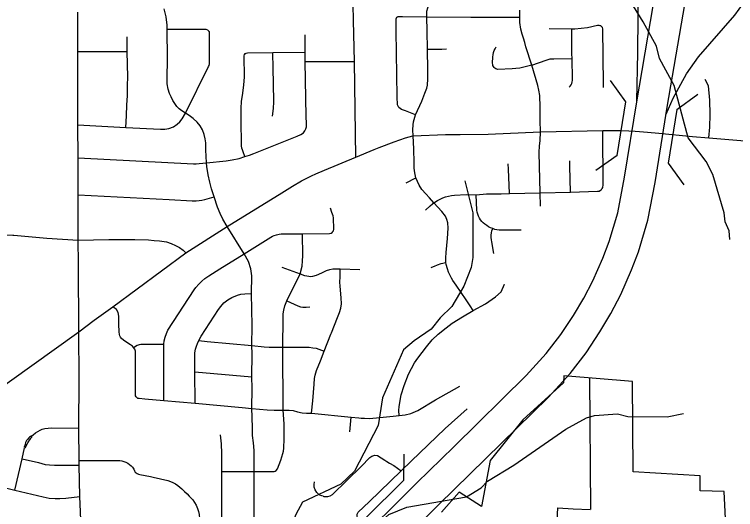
# Model space of a CAD drawing. Extents: x -1403959 to 81668, y -1400582 to 11018.
# Drawn here: x 7677.6 to 7812.6, y 8209.8 to 8302.4 of the extents above; entities that cross this region are included whole.
import ezdxf

# ---------------------------------------------------------------- set-up
doc = ezdxf.new("R2010")
doc.units = 0
for name, color, linetype in [('tdCiRRCL', 7, 'Continuous'), ('tdCiSectLine', 7, 'Continuous'), ('tdCiSectNmbr', 7, 'Continuous'), ('tdCiSectTwpRng', 7, 'Continuous'), ('tdCoCityStreetMajor', 7, 'Continuous'), ('tdCoDivCarto', 7, 'Continuous'), ('tdCoIntCL', 7, 'Continuous'), ('tdCoSurfBitum', 7, 'Continuous'), ('tdCoSurfEarth', 7, 'Continuous')]:
    doc.layers.add(name, color=color, linetype=linetype)

msp = doc.modelspace()

# ---------------------------------------------------------------- linework, layer by layer
at = {"layer": 'tdCiRRCL'}
msp.add_lwpolyline([(7810.8, 8205.53), (7810.45, 8213.13), (7805.93, 8213.26), (7805.94, 8216.08), (7793.38, 8216.8), (7793.3, 8233.7), (7780.45, 8234.77), (7780.34, 8233.48), (7772.75, 8226.52), (7766.6, 8218.94), (7764.99, 8210.35), (7760.83, 8213.01), (7757.53, 8209.25)], dxfattribs=at)
at = {"layer": 'tdCiSectLine'}
msp.add_lwpolyline([(7779, 8204.25), (7779.28, 8210.05), (7782.18, 8209.91), (7785.36, 8209.75)], dxfattribs=at)
at = {"layer": 'tdCiSectNmbr'}
for points in [[(7689.44, 8289.29), (7689.42, 8295.49), (7689.41, 8302.83)], [(7717.37, 8262.73), (7716.61, 8264.12), (7716.09, 8265.18), (7715.61, 8266.35), (7714.96, 8268.3), (7714.46, 8269.75), (7714.13, 8271.03), (7713.84, 8272.38), (7713.61, 8273.94), (7713.53, 8274.62), (7713.44, 8275.88), (7713.43, 8277.03), (7713.41, 8278.37), (7713.3, 8279.12), (7713.09, 8279.97), (7712.75, 8280.8), (7712.32, 8281.55), (7711.75, 8282.25), (7711.01, 8282.95), (7710.26, 8283.48), (7709.57, 8283.96), (7708.92, 8284.37), (7708.41, 8284.77), (7707.98, 8285.22), (7707.58, 8285.72), (7707.21, 8286.31), (7706.89, 8286.99), (7706.61, 8287.6), (7706.35, 8288.43), (7706.18, 8289.45), (7706.15, 8290.46), (7706.21, 8294.12), (7706.19, 8299.64), (7706.16, 8300.42), (7705.96, 8301.96), (7705.63, 8303.45)], [(7776.05, 8280.42), (7775.99, 8282.54), (7775.96, 8283.49), (7775.96, 8284.25), (7775.96, 8285.06), (7775.91, 8287.24), (7775.76, 8288.27), (7775.57, 8289.14), (7774.4, 8292.92), (7773.32, 8296.34), (7773.12, 8297.18), (7772.88, 8297.95), (7772.64, 8298.71), (7772.4, 8299.64), (7772.16, 8300.88), (7772.16, 8301.93), (7772.19, 8303.19)], [(7689.52, 8260.18), (7689.52, 8268.64), (7689.49, 8275.59), (7689.47, 8281.73), (7689.44, 8289.29)], [(7744.89, 8277.12), (7745.88, 8277.5), (7748.68, 8278.58), (7750.81, 8279.35), (7752.18, 8279.71), (7752.22, 8279.71), (7758.29, 8279.95), (7761.02, 8279.95), (7766.23, 8280.03), (7776.05, 8280.42), (7787.69, 8280.67), (7789.48, 8280.72), (7791.04, 8280.72), (7792.59, 8280.65), (7793.78, 8280.56)], [(7793.78, 8280.56), (7794.56, 8280.5), (7796.08, 8280.39), (7798.2, 8280.18), (7804.53, 8279.55), (7807.58, 8279.3), (7813.57, 8278.8), (7819.15, 8278.34), (7824.82, 8277.86), (7830.45, 8277.4), (7833.58, 8277.14), (7841.28, 8276.7), (7844.02, 8276.45), (7845.26, 8276.41), (7846.67, 8276.37), (7848, 8276.21), (7848.17, 8276.21), (7849.28, 8276.17), (7850.8, 8276.38)], [(7741.46, 8275.68), (7744.89, 8277.12)], [(7717.37, 8262.73), (7727.6, 8269.02), (7729.6, 8270.27), (7731.34, 8271.25), (7732.55, 8271.88), (7733.21, 8272.21), (7734.02, 8272.58), (7735.63, 8273.25), (7741.46, 8275.68)], [(7692.5, 8245.19), (7695.97, 8247.7), (7709.67, 8257.78), (7717.37, 8262.73)], [(7658.82, 8260.15), (7661.21, 8261.27), (7661.85, 8261.51), (7662.42, 8261.64), (7663.2, 8261.77), (7664, 8261.83), (7666.77, 8261.7), (7674.27, 8261.25), (7677.29, 8261.1), (7677.37, 8261.1), (7677.46, 8261.09), (7683.65, 8260.56), (7689.52, 8260.18)], [(7689.63, 8243.01), (7689.57, 8255.78), (7689.52, 8260.18)], [(7689.63, 8243.01), (7692.5, 8245.19)], [(7668.57, 8228.07), (7672.43, 8230.76), (7689.63, 8243.01)], [(7689.64, 8203.57), (7689.75, 8204.82), (7689.99, 8206.83), (7689.99, 8207.75), (7689.92, 8209.34), (7689.82, 8212.21), (7689.72, 8218.07), (7689.72, 8218.97), (7689.64, 8225.01), (7689.67, 8234.17), (7689.63, 8243.01)]]:
    msp.add_lwpolyline(points, dxfattribs=at)
at = {"layer": 'tdCiSectTwpRng'}
for points in [[(7752.22, 8279.71), (7752.18, 8280.82), (7752.21, 8281.77), (7752.3, 8282.3), (7752.67, 8283.65), (7753.81, 8286.2), (7754.4, 8287.71), (7754.75, 8288.61), (7754.9, 8289.21), (7754.99, 8290.37), (7754.96, 8291.96), (7754.92, 8295.94), (7754.83, 8299.29), (7754.8, 8301.97), (7754.78, 8303.04), (7754.95, 8303.65), (7755.3, 8304.41), (7755.66, 8305.09), (7755.91, 8305.62), (7756.04, 8306.05), (7756.08, 8307.76), (7755.98, 8312.51), (7755.93, 8320.99), (7755.92, 8321.58)], [(7741.05, 8301.28), (7740.8, 8313.32)], [(7741.46, 8275.68), (7741.22, 8293.64), (7741.05, 8301.28)], [(7752.67, 8283.65), (7750.79, 8284.4), (7750.06, 8284.64), (7749.54, 8285), (7749.3, 8285.48), (7749.22, 8287.01), (7749.06, 8299.35), (7749.02, 8301), (7749.02, 8301.57), (7749.14, 8301.89), (7749.42, 8302.01), (7749.86, 8302.01), (7750.14, 8302.01)], [(7750.2, 8302.01), (7754.8, 8301.97), (7763.03, 8301.93)], [(7763.03, 8301.93), (7772.16, 8301.93)], [(7787.48, 8300.18), (7787.35, 8300.27), (7787.23, 8300.31), (7787.05, 8300.32), (7786.74, 8300.33), (7784.84, 8299.92), (7782.47, 8299.66), (7781.92, 8299.67), (7777.68, 8299.74)], [(7787.54, 8300.11), (7787.48, 8300.18)], [(7787.85, 8288.77), (7787.86, 8289.38), (7787.7, 8299.71), (7787.65, 8299.98), (7787.54, 8300.11)], [(7689.47, 8281.73), (7698.43, 8281.27), (7704.9, 8280.93), (7705.7, 8280.93), (7706.48, 8281.08), (7707.32, 8281.4), (7708.05, 8281.91), (7708.52, 8282.34), (7708.97, 8282.89), (7709.57, 8283.96), (7713.92, 8292.68), (7714, 8292.88), (7714.06, 8293.15), (7714.08, 8293.75), (7714.07, 8299.03), (7714.03, 8299.18)], [(7706.19, 8299.64), (7713.15, 8299.69), (7713.4, 8299.66), (7713.69, 8299.56), (7713.87, 8299.42)], [(7713.87, 8299.42), (7714.02, 8299.23), (7714.03, 8299.18)], [(7732.23, 8281.39), (7732.27, 8282.02), (7732.19, 8283.33), (7732.02, 8293.62), (7732, 8295.37), (7731.98, 8298.62)], [(7781.44, 8288.81), (7781.63, 8289.02), (7781.78, 8289.25), (7781.9, 8289.51), (7781.98, 8289.78), (7782.02, 8290.05), (7782.02, 8290.33), (7781.96, 8294.17), (7781.91, 8295.04), (7781.91, 8299.6), (7781.92, 8299.67)], [(7698.43, 8281.27), (7698.58, 8283.43), (7698.64, 8285.49), (7698.72, 8287.2), (7698.74, 8289.21), (7698.79, 8290.66), (7698.66, 8295.5), (7698.67, 8298.22)], [(7754.92, 8295.94), (7757.57, 8295.94), (7758.43, 8295.96)], [(7774.4, 8292.92), (7772.2, 8292.39), (7771.46, 8292.3), (7770.72, 8292.24), (7768.07, 8292.13), (7767.86, 8292.17), (7767.67, 8292.25), (7767.5, 8292.36), (7767.35, 8292.5), (7767.23, 8292.67), (7767.14, 8292.86), (7767.1, 8293.07), (7767.09, 8293.27), (7767.13, 8294.49), (7767.18, 8294.88), (7767.27, 8295.27), (7767.39, 8295.64), (7767.55, 8296), (7767.74, 8296.35)], [(7689.42, 8295.49), (7698.66, 8295.5)], [(7720.72, 8275.82), (7720.38, 8276.69), (7720.24, 8277.06), (7720.14, 8277.4), (7720.08, 8277.81), (7720.06, 8278.75), (7720.01, 8281.9), (7720.01, 8284.85), (7720.08, 8286.1), (7720.31, 8287.68), (7720.52, 8289.26), (7720.62, 8290.67), (7720.59, 8294.67), (7720.67, 8294.95), (7720.78, 8295.08), (7720.88, 8295.13)], [(7720.88, 8295.13), (7720.96, 8295.17), (7721.2, 8295.24)], [(7721.2, 8295.24), (7725.97, 8295.29), (7732, 8295.37)], [(7725.87, 8283.37), (7726.08, 8284.82), (7726.12, 8286.04), (7726.05, 8289.49), (7726.03, 8292.28), (7725.97, 8295.29)], [(7732.02, 8293.62), (7741.22, 8293.64)], [(7774.4, 8292.92), (7777.14, 8293.89), (7777.48, 8294.01), (7777.83, 8294.08), (7778.18, 8294.11), (7778.54, 8294.1), (7781.96, 8294.17)], [(7807.58, 8279.3), (7807.75, 8281.31), (7807.83, 8283.72), (7807.75, 8286.35), (7807.48, 8289.06), (7806.86, 8290.27)], [(7689.49, 8275.59), (7711.08, 8274.48), (7711.6, 8274.47), (7712.18, 8274.51), (7713.53, 8274.62), (7717.18, 8275), (7718.33, 8275.18), (7719.64, 8275.48), (7720.72, 8275.82), (7721.55, 8276.11), (7722.41, 8276.41), (7730.49, 8279.61), (7731.16, 8279.92), (7731.66, 8280.29), (7731.91, 8280.65), (7732.13, 8281.03), (7732.22, 8281.37)], [(7763.44, 8246.99), (7762.9, 8247.91), (7762.16, 8249.03), (7760.29, 8251.74), (7759.65, 8252.61), (7759.38, 8253.08), (7758.84, 8254.21), (7758.62, 8254.84), (7758.41, 8255.59), (7758.36, 8256.02), (7758.32, 8256.86), (7758.37, 8257.85), (7758.62, 8260.46), (7758.74, 8262.44), (7758.69, 8263.39), (7758.52, 8264.04), (7758.26, 8264.64), (7757.58, 8265.56), (7756.1, 8267.18), (7755.25, 8268.12), (7754.56, 8268.85), (7753.82, 8269.66), (7753.34, 8270.46), (7753.03, 8271.15), (7752.73, 8271.85), (7752.59, 8272.44), (7752.46, 8273.12), (7752.41, 8273.7), (7752.38, 8274.67), (7752.32, 8277.28), (7752.22, 8279.71), (7752.22, 8279.71)], [(7776.06, 8266.51), (7775.99, 8269.06), (7775.82, 8276.59), (7775.87, 8277.81), (7775.99, 8278.78), (7776.05, 8280.42)], [(7787.56, 8269.78), (7787.61, 8269.83), (7787.7, 8270.01), (7787.73, 8270.17), (7787.78, 8270.42), (7787.69, 8280.67)], [(7770.22, 8268.9), (7770.05, 8273.49), (7770.03, 8274.44)], [(7781.69, 8269.18), (7781.53, 8274), (7781.52, 8275.05)], [(7750.91, 8270.9), (7752.73, 8271.85)], [(7754.54, 8265.76), (7755.38, 8266.6), (7755.81, 8266.96), (7756.1, 8267.18), (7756.26, 8267.29), (7756.74, 8267.59), (7757.24, 8267.86), (7757.76, 8268.08), (7758.29, 8268.27), (7758.84, 8268.42), (7759.39, 8268.53), (7759.96, 8268.6), (7762.13, 8268.69), (7764.02, 8268.67), (7765.95, 8268.83), (7768.68, 8268.87)], [(7768.68, 8268.87), (7768.68, 8268.87), (7770.22, 8268.9), (7775.99, 8269.06), (7781.69, 8269.18), (7786.71, 8269.36), (7787.06, 8269.37), (7787.29, 8269.55), (7787.47, 8269.66), (7787.54, 8269.75)], [(7689.52, 8268.64), (7706.52, 8267.77), (7710.82, 8267.54), (7711.61, 8267.53), (7712.18, 8267.58), (7712.65, 8267.64), (7713.22, 8267.78), (7714.96, 8268.3)], [(7772.44, 8262.07), (7768.73, 8262.02), (7768.32, 8262.05), (7767.9, 8262.11), (7767.5, 8262.2), (7767.1, 8262.33), (7766.71, 8262.49), (7766.34, 8262.68), (7765.98, 8262.9), (7765.64, 8263.14), (7765.34, 8263.39), (7765.07, 8263.67), (7764.82, 8263.97), (7764.61, 8264.3), (7764.43, 8264.65), (7764.29, 8265.01), (7764.19, 8265.39), (7764.13, 8265.77), (7764.02, 8268.67)], [(7737.14, 8261.71), (7737.29, 8261.93), (7737.36, 8262.21), (7737.32, 8264.33), (7737.21, 8264.75), (7737.01, 8265.36), (7736.72, 8266.17)], [(7720.58, 8257.63), (7717.37, 8262.73)], [(7767.32, 8257.66), (7766.94, 8259.84), (7766.86, 8260.25), (7766.82, 8260.68), (7766.83, 8261.1), (7766.88, 8261.52), (7766.97, 8261.93), (7767.1, 8262.33)], [(7699.88, 8240.09), (7700.55, 8240.51), (7700.78, 8240.61), (7701.01, 8240.67), (7701.26, 8240.7), (7701.5, 8240.69), (7705.52, 8240.71), (7705.6, 8241.34), (7705.77, 8242.03), (7706.01, 8242.71), (7706.31, 8243.32), (7711.2, 8250.91), (7711.52, 8251.33), (7712.12, 8251.96), (7712.65, 8252.5), (7713.19, 8252.98), (7713.94, 8253.5), (7716.05, 8254.78), (7720.58, 8257.63), (7725.55, 8260.71), (7725.91, 8260.91), (7726.17, 8261.05), (7726.62, 8261.19), (7727.13, 8261.32), (7727.53, 8261.35), (7731.52, 8261.36), (7736.57, 8261.42), (7736.87, 8261.47), (7737.1, 8261.65), (7737.14, 8261.71)], [(7727.83, 8240.13), (7727.86, 8245.58), (7727.9, 8246.37), (7728.02, 8247.05), (7728.22, 8247.87), (7728.57, 8248.85), (7731.04, 8253.89), (7731.41, 8255.33), (7731.5, 8256.29), (7731.53, 8257.22), (7731.52, 8261.36)], [(7689.52, 8260.18), (7695.23, 8260.27), (7700.14, 8260.31), (7702.65, 8260.21), (7703.74, 8260.14), (7704.75, 8260.05), (7706.01, 8259.84), (7706.93, 8259.54), (7707.74, 8259.18), (7708.5, 8258.79), (7709.19, 8258.29), (7709.67, 8257.78)], [(7722.38, 8198.8), (7722.46, 8202.19), (7722.47, 8205.47), (7722.44, 8215.1), (7722.43, 8216.87), (7722.47, 8219.33), (7722.46, 8220.81), (7722.32, 8222.25), (7722.15, 8223.64), (7722.12, 8224.93), (7722.09, 8227.13), (7722.03, 8228.65), (7722.1, 8232.47), (7722.03, 8234.59), (7722.07, 8238.9), (7722.01, 8240.43), (7722.06, 8244.23), (7721.96, 8250.18), (7722.03, 8253.52), (7721.83, 8254.78), (7721.41, 8256.17), (7720.58, 8257.63)], [(7755.72, 8255.1), (7756.18, 8255.29), (7756.79, 8255.57), (7757.47, 8255.8), (7758.36, 8256.02)], [(7727.62, 8255.11), (7731.04, 8253.89), (7731.89, 8253.58), (7732.29, 8253.47), (7732.68, 8253.41), (7733.08, 8253.4), (7733.42, 8253.46), (7734.14, 8253.63), (7735.09, 8254.06)], [(7735.09, 8254.06), (7735.96, 8254.47), (7736.63, 8254.7), (7737.16, 8254.82), (7737.45, 8254.84), (7738.56, 8254.8), (7742.21, 8254.68)], [(7736.9, 8242.83), (7738.03, 8245.69), (7738.43, 8246.65), (7738.65, 8247.44), (7738.77, 8248.25), (7738.75, 8249.36), (7738.59, 8250.82), (7738.52, 8251.63), (7738.5, 8252.27), (7738.56, 8253.4), (7738.56, 8254.8)], [(7755.57, 8255.03), (7755.58, 8255.04)], [(7755.58, 8255.04), (7755.72, 8255.1)], [(7749.6, 8227.39), (7749.53, 8228.27), (7749.59, 8229.06), (7749.98, 8231.21), (7750.5, 8232.97), (7751.37, 8235.12), (7752.44, 8237.22), (7753.07, 8238.09), (7754.69, 8240.22), (7755.8, 8241.52), (7756.89, 8242.59), (7758.37, 8243.78), (7759.54, 8244.63), (7761.47, 8245.84), (7763.44, 8246.99), (7765.73, 8248.28), (7767.62, 8249.6), (7768.7, 8250.53), (7769.29, 8251.91)], [(7769.29, 8251.91), (7769.31, 8251.95)], [(7711.38, 8229.65), (7711.37, 8235.55), (7711.34, 8238.3), (7711.37, 8239.11), (7711.45, 8239.75), (7711.63, 8240.31), (7711.82, 8240.84), (7712.09, 8241.37), (7712.54, 8242.2), (7715.78, 8247.22), (7716.2, 8247.78), (7716.79, 8248.42), (7717.54, 8249), (7718.26, 8249.44), (7719.32, 8249.9), (7719.98, 8250.06), (7720.73, 8250.13), (7721.96, 8250.18)], [(7728.57, 8248.85), (7730.61, 8247.91), (7731.11, 8247.72), (7731.59, 8247.62), (7732.18, 8247.61), (7732.86, 8247.72)], [(7700.26, 8231.03), (7700.24, 8231.21), (7700.25, 8231.93), (7700.26, 8238.82), (7700.25, 8239.42), (7700.12, 8239.75), (7699.88, 8240.09), (7699.68, 8240.34), (7699.32, 8240.58), (7698.63, 8241.03), (7698.02, 8241.44), (7697.63, 8241.74), (7697.43, 8242.02), (7697.29, 8242.3), (7697.23, 8242.51), (7697.15, 8243.04), (7697.14, 8244.48), (7697.13, 8245.96), (7697, 8246.62), (7696.67, 8247.18), (7695.97, 8247.7)], [(7733.17, 8227.79), (7733.41, 8230.11), (7733.68, 8233.21), (7733.75, 8234.26), (7733.88, 8234.91), (7734.14, 8235.8), (7734.87, 8237.59), (7735.58, 8239.37), (7736.8, 8242.57), (7736.9, 8242.83)], [(7705.54, 8230.19), (7705.52, 8240.71)], [(7712.09, 8241.37), (7713.68, 8241.21), (7717.82, 8240.83), (7722.01, 8240.43), (7724.32, 8240.2), (7725.24, 8240.13), (7727.83, 8240.13), (7729.81, 8240.13)], [(7726.37, 8216.95), (7726.57, 8217.05), (7726.81, 8217.4), (7727.42, 8218.98), (7727.84, 8220.28), (7727.95, 8220.67), (7728.02, 8221.24), (7728.09, 8222.99), (7728.09, 8225.83), (7727.91, 8228.36), (7727.83, 8240.13)], [(7729.81, 8240.13), (7730.52, 8240.13), (7732.73, 8240.12), (7733.44, 8240.04), (7734.04, 8239.94), (7735.58, 8239.37)], [(7711.37, 8235.55), (7722.03, 8234.59)], [(7749.61, 8227.39), (7750.71, 8227.51), (7751.77, 8227.75), (7753.06, 8228.32), (7756.38, 8230.27), (7760.98, 8232.85)], [(7700.38, 8230.83), (7700.26, 8231.03)], [(7700.38, 8230.83), (7700.62, 8230.62), (7700.91, 8230.58), (7702, 8230.5), (7705.54, 8230.19), (7711.38, 8229.65), (7720.22, 8228.88), (7722.03, 8228.65), (7724.87, 8228.41), (7726.19, 8228.35), (7727.91, 8228.36), (7729.02, 8228.37), (7729.76, 8228.28), (7730.59, 8228.07), (7731.42, 8227.87), (7732.27, 8227.77), (7733.17, 8227.79), (7740.62, 8227.02), (7742.07, 8226.9), (7742.5, 8226.88)], [(7743.99, 8211.21), (7749.98, 8217.01), (7751.85, 8218.79), (7758.18, 8224.91), (7762.35, 8228.59)], [(7740.39, 8224.29), (7740.62, 8227.02)], [(7742.5, 8226.88), (7743.11, 8226.84), (7743.98, 8226.83), (7745.35, 8226.93), (7748.47, 8227.23), (7749.6, 8227.39), (7749.61, 8227.39)], [(7680.84, 8223.55), (7681.09, 8223.77), (7681.49, 8224.11), (7681.93, 8224.38), (7682.36, 8224.61), (7682.77, 8224.78), (7683.25, 8224.9), (7683.88, 8224.97), (7684.59, 8225.03), (7689.64, 8225.01)], [(7680.84, 8223.55), (7680.55, 8223.46), (7680.38, 8223.3), (7680.19, 8223.11), (7680, 8222.88), (7679.86, 8222.68), (7679.76, 8222.53), (7679.67, 8222.33), (7679.57, 8221.95), (7679.42, 8221.44), (7679.46, 8221.31)], [(7679.46, 8221.31), (7679.65, 8221.39), (7679.79, 8221.69), (7679.94, 8221.98), (7680.1, 8222.25), (7680.28, 8222.54), (7680.47, 8222.83), (7680.67, 8223.1), (7680.81, 8223.3), (7680.84, 8223.55)], [(7716.38, 8199.15), (7716.39, 8216.91), (7716.42, 8220.26), (7716.36, 8222.08), (7716.16, 8223.75)], [(7677.67, 8213.39), (7679, 8219.26), (7679.46, 8221.31)], [(7679, 8219.26), (7682.06, 8218.54), (7683.32, 8218.22), (7684.13, 8218.11), (7685.06, 8218.04), (7686.06, 8218.06), (7687.59, 8218.06), (7689.72, 8218.07)], [(7689.72, 8218.97), (7692.05, 8218.95), (7693.25, 8218.95)], [(7693.25, 8218.95), (7697.32, 8218.95), (7697.7, 8218.87), (7698.08, 8218.75), (7698.44, 8218.6), (7698.79, 8218.42), (7699.12, 8218.21), (7699.44, 8217.97), (7699.68, 8217.67), (7699.9, 8217.34), (7700.07, 8216.98), (7700.2, 8216.78), (7700.37, 8216.62), (7700.57, 8216.48), (7700.57, 8216.48)], [(7735.35, 8212.26), (7735.5, 8212.23), (7735.82, 8212.22), (7736.21, 8212.22), (7736.65, 8212.35), (7737.1, 8212.6), (7742.48, 8217.83), (7744.12, 8219.49), (7744.49, 8219.74), (7745.03, 8219.96), (7745.56, 8219.87), (7746.94, 8219.02), (7747.29, 8218.74), (7747.79, 8218.46), (7748.57, 8217.99), (7749.98, 8217.01)], [(7700.57, 8216.48), (7700.79, 8216.4), (7701.02, 8216.35), (7703.02, 8215.95), (7703.56, 8215.83)], [(7716.39, 8216.91), (7722.43, 8216.87), (7726.22, 8216.87)], [(7726.22, 8216.87), (7726.37, 8216.95)], [(7671.85, 8214.83), (7677.67, 8213.39)], [(7703.56, 8215.83), (7706.27, 8215.21), (7707.09, 8214.86), (7707.7, 8214.58), (7708.14, 8214.29), (7708.94, 8213.62), (7709.42, 8213.15)], [(7735.35, 8212.26), (7735.1, 8212.31), (7734.72, 8212.48), (7734.21, 8212.92), (7733.89, 8213.42), (7733.7, 8213.95), (7733.67, 8214.45), (7733.73, 8214.95)], [(7677.67, 8213.39), (7682.98, 8212.14), (7684.08, 8211.91), (7685.18, 8211.81), (7686.06, 8211.81), (7687.18, 8211.91), (7689.82, 8212.21)], [(7709.42, 8213.15), (7709.88, 8212.67), (7710.26, 8212.29), (7710.94, 8211.58), (7711.31, 8211.09), (7711.59, 8210.57), (7711.84, 8209.94), (7712.01, 8209.41), (7712.15, 8208.85), (7712.2, 8208.09), (7712.22, 8205.93), (7712.09, 8200.8), (7712.03, 8199.43)], [(7741.89, 8207.79), (7741.73, 8208.53), (7741.75, 8208.9), (7741.94, 8209.26), (7743.99, 8211.21)]]:
    msp.add_lwpolyline(points, dxfattribs=at)
at = {"layer": 'tdCoCityStreetMajor'}
msp.add_lwpolyline([(7785.46, 8209.78), (7785.31, 8234.36)], dxfattribs=at)
at = {"layer": 'tdCoDivCarto'}
for points in [[(7740.48, 8202.43), (7752.88, 8214.77), (7759.81, 8221.52), (7759.81, 8221.52), (7773.36, 8234.84), (7777.13, 8238.96), (7779.86, 8242.49), (7782.21, 8246.07), (7784.14, 8249.3), (7785.85, 8252.55), (7787.72, 8256.83), (7788.89, 8259.9), (7790.52, 8265.3), (7791.78, 8271.94), (7794.06, 8286.08), (7799.72, 8319.13), (7804.23, 8344.92), (7806.27, 8358.99), (7812.48, 8396.77)], [(7744.63, 8198.37), (7756.94, 8210.62), (7777.54, 8230.81), (7781.58, 8235.22), (7784.58, 8239.11), (7787.13, 8242.99), (7789.2, 8246.47), (7791.08, 8250.03), (7793.09, 8254.63), (7794.38, 8258.01), (7796.16, 8263.91), (7797.5, 8270.98), (7799.78, 8285.09), (7805.43, 8318.13), (7809.97, 8344.07), (7812, 8358.08), (7818.2, 8395.81)]]:
    msp.add_lwpolyline(points, dxfattribs=at)
at = {"layer": 'tdCoIntCL'}
for points in [[(7794.08, 8286.21), (7794.25, 8295.3), (7794.48, 8315.28), (7794.72, 8318.98), (7794.79, 8319.32), (7797.02, 8326.14), (7803.43, 8344.43), (7804.85, 8349.23)], [(7799.56, 8283.73), (7800.88, 8286.76), (7803.38, 8291.29), (7805.62, 8294.48), (7812.4, 8302.28), (7814.04, 8304.54), (7815.16, 8306.95), (7815.77, 8309.4), (7815.99, 8314.43), (7815.95, 8317.88), (7815.9, 8318.22), (7814.33, 8325.35), (7811.8, 8335.11), (7810.88, 8339.09), (7810.13, 8345.22)]]:
    msp.add_lwpolyline(points, dxfattribs=at)
at = {"layer": 'tdCoSurfBitum'}
for points in [[(7811.5, 8260.27), (7811.35, 8261.95), (7810.59, 8263.63), (7810.43, 8265.31), (7808.29, 8272.48), (7807.06, 8274.92), (7803.7, 8279.35), (7801.09, 8289.12), (7798.35, 8294.17), (7797.74, 8296.47), (7795.3, 8301.06), (7793.47, 8303.97)], [(7761.89, 8271.27), (7763.41, 8265.31), (7763.41, 8256.92), (7763.1, 8255.08), (7761.73, 8251.57), (7759.43, 8247.76), (7757.3, 8245.62), (7755.61, 8243.49), (7752.41, 8241.35), (7750.42, 8239.67), (7746.45, 8230.67), (7745.68, 8225.47), (7741.25, 8216.93), (7738.65, 8214.49), (7731.47, 8211.13), (7730.25, 8208.84), (7727.04, 8200.45), (7725.81, 8197.7), (7725.05, 8195.1), (7724.59, 8194.19), (7724.59, 8192.81)], [(7724.59, 8192.81), (7729.32, 8194.03), (7731.92, 8195.56), (7733.45, 8197.24), (7737.73, 8200.13), (7741.09, 8201.5), (7743.69, 8204.24), (7745.22, 8206.68), (7747.66, 8208.81), (7751.02, 8210.18), (7762.18, 8212.14), (7764.93, 8213.82), (7766.15, 8215.04), (7771.04, 8218.08), (7780.82, 8224.78), (7784.64, 8226.91), (7786.17, 8227.36), (7790.45, 8227.66), (7792.43, 8227.18), (7799.78, 8227.13), (7802.83, 8227.74)]]:
    msp.add_lwpolyline(points, dxfattribs=at)
at = {"layer": 'tdCoSurfEarth'}
for p, q in [((7792.01, 8286.08), (7789.15, 8290.03)), ((7801.57, 8284.63), (7805.53, 8287.48)), ((7790.39, 8276.04), (7792.01, 8286.08)), ((7801.57, 8284.63), (7799.95, 8274.57)), ((7790.39, 8276.04), (7786.43, 8273.19)), ((7799.95, 8274.57), (7802.86, 8270.53)), ((7750.48, 8215.23), (7750.52, 8220.11)), ((7743.21, 8208.11), (7750.48, 8215.23))]:
    msp.add_line(p, q, dxfattribs=at)

doc.saveas('drawing.dxf')
